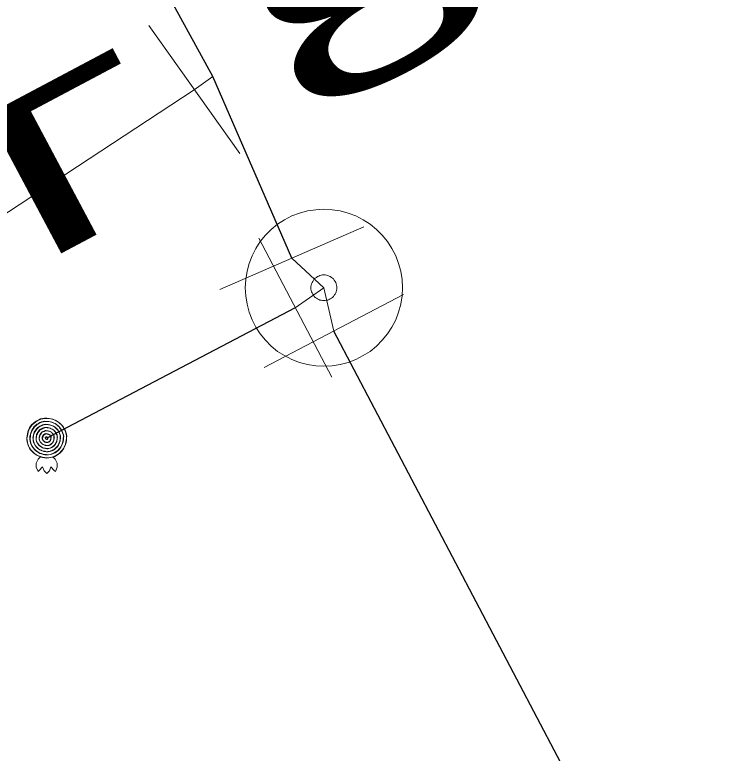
# Model space of a CAD drawing. Extents: x -659250 to -657316, y -997555 to -993684.
# Drawn here: x -658343.097 to -658338.648, y -996034.401 to -996029.7 of the extents above; entities that cross this region are included whole.
import ezdxf

# ---------------------------------------------------------------- set-up
doc = ezdxf.new("R2010")
doc.units = 0
doc.header["$LTSCALE"] = 0.4
doc.layers.add('1', color=7, linetype='Continuous')
for name, color, linetype, lineweight in [('13', 7, 'Continuous', 13), ('14', 7, 'Continuous', 25), ('17', 7, 'Continuous', 25), ('34', 7, 'Continuous', 13), ('47', 7, 'Continuous', 13), ('9', 7, 'Continuous', 13)]:
    doc.layers.add(name, color=color, linetype=linetype, lineweight=lineweight)

msp = doc.modelspace()

# ---------------------------------------------------------------- linework, layer by layer
at = {"layer": '13'}
msp.add_lwpolyline([(-658341.956, -996030.177), (-658343.658, -996031.297), (-658345.136, -996032.27), (-658346.008, -996032.969), (-658345.848, -996033.62)], dxfattribs=at)
at = {"layer": '14', "lineweight": 13}
for p, q in [((-658341.837, -996030.092), (-658341.956, -996030.177)), ((-658341.131, -996031.438), (-658341.335, -996031.25)), ((-658341.131, -996031.438), (-658341.313, -996031.566)), ((-658341.068, -996031.714), (-658341.131, -996031.438))]:
    msp.add_line(p, q, dxfattribs=at)
at = {"layer": '17'}
msp.add_line((-658341.313, -996031.566), (-658342.894, -996032.395), dxfattribs=at)
for points in [[(-658341.335, -996031.25), (-658341.837, -996030.092), (-658343.546, -996026.971), (-658347.557, -996019.669), (-658349.793, -996015.622), (-658354.063, -996007.618), (-658359.368, -995997.851), (-658364.107, -995988.964), (-658368.234, -995980.783), (-658368.688, -995979.949), (-658374.125, -995969.846), (-658379.467, -995959.975), (-658383.866, -995951.561), (-658388.124, -995943.833), (-658392.638, -995935.302), (-658395.929, -995928.816)], [(-658317.618, -996074.756), (-658323.206, -996065), (-658328.013, -996056.068), (-658331.326, -996049.982), (-658336.153, -996041.068), (-658341.068, -996031.714)]]:
    msp.add_lwpolyline(points, dxfattribs=at)
at = {"layer": '34'}
for p, q in [((-658341.665, -996030.584), (-658342.245, -996029.769)), ((-658341.793, -996031.449), (-658340.876, -996031.051)), ((-658341.08, -996032.008), (-658341.544, -996031.122)), ((-658341.51, -996031.946), (-658340.625, -996031.481))]:
    msp.add_line(p, q, dxfattribs=at)
at = {"layer": '47'}
for points in [[(-658340.631, -996031.438), (-658340.634, -996031.386), (-658340.642, -996031.333), (-658340.656, -996031.284), (-658340.674, -996031.235), (-658340.698, -996031.188), (-658340.727, -996031.144), (-658340.76, -996031.103), (-658340.797, -996031.066), (-658340.837, -996031.034), (-658340.881, -996031.005), (-658340.928, -996030.98), (-658340.977, -996030.963), (-658341.027, -996030.949), (-658341.079, -996030.941), (-658341.131, -996030.938), (-658341.183, -996030.941), (-658341.235, -996030.949), (-658341.286, -996030.963), (-658341.334, -996030.98), (-658341.381, -996031.005), (-658341.425, -996031.034), (-658341.466, -996031.066), (-658341.503, -996031.103), (-658341.536, -996031.144), (-658341.564, -996031.188), (-658341.588, -996031.235), (-658341.607, -996031.284), (-658341.62, -996031.333), (-658341.628, -996031.386), (-658341.631, -996031.438), (-658341.628, -996031.49), (-658341.62, -996031.542), (-658341.607, -996031.593), (-658341.588, -996031.641), (-658341.564, -996031.688), (-658341.536, -996031.732), (-658341.503, -996031.772), (-658341.466, -996031.809), (-658341.425, -996031.843), (-658341.381, -996031.87), (-658341.334, -996031.895), (-658341.286, -996031.914), (-658341.235, -996031.926), (-658341.183, -996031.934), (-658341.131, -996031.938), (-658341.079, -996031.934), (-658341.027, -996031.926), (-658340.977, -996031.914), (-658340.928, -996031.895), (-658340.881, -996031.87), (-658340.837, -996031.843), (-658340.797, -996031.809), (-658340.76, -996031.772), (-658340.727, -996031.732), (-658340.698, -996031.688), (-658340.674, -996031.641), (-658340.656, -996031.593), (-658340.642, -996031.542), (-658340.634, -996031.49)], [(-658341.049, -996031.438), (-658341.049, -996031.429), (-658341.051, -996031.421), (-658341.053, -996031.413), (-658341.056, -996031.404), (-658341.06, -996031.397), (-658341.065, -996031.39), (-658341.07, -996031.382), (-658341.076, -996031.377), (-658341.083, -996031.372), (-658341.09, -996031.367), (-658341.098, -996031.363), (-658341.106, -996031.36), (-658341.114, -996031.358), (-658341.122, -996031.355), (-658341.131, -996031.355), (-658341.14, -996031.355), (-658341.148, -996031.358), (-658341.156, -996031.36), (-658341.164, -996031.363), (-658341.172, -996031.367), (-658341.179, -996031.372), (-658341.186, -996031.377), (-658341.192, -996031.382), (-658341.198, -996031.39), (-658341.202, -996031.397), (-658341.206, -996031.404), (-658341.209, -996031.413), (-658341.211, -996031.421), (-658341.213, -996031.429), (-658341.213, -996031.438), (-658341.213, -996031.446), (-658341.211, -996031.455), (-658341.209, -996031.463), (-658341.206, -996031.471), (-658341.202, -996031.478), (-658341.198, -996031.485), (-658341.192, -996031.493), (-658341.186, -996031.499), (-658341.179, -996031.505), (-658341.172, -996031.509), (-658341.164, -996031.512), (-658341.156, -996031.516), (-658341.148, -996031.517), (-658341.14, -996031.52), (-658341.131, -996031.52), (-658341.122, -996031.52), (-658341.114, -996031.517), (-658341.106, -996031.516), (-658341.098, -996031.512), (-658341.09, -996031.509), (-658341.083, -996031.505), (-658341.076, -996031.499), (-658341.07, -996031.493), (-658341.065, -996031.485), (-658341.06, -996031.478), (-658341.056, -996031.471), (-658341.053, -996031.463), (-658341.051, -996031.455), (-658341.049, -996031.446)]]:
    msp.add_lwpolyline(points, close=True, dxfattribs=at)
at = {"layer": '9'}
for points in [[(-658342.894, -996032.269), (-658342.907, -996032.268), (-658342.92, -996032.27), (-658342.933, -996032.273), (-658342.945, -996032.278), (-658342.957, -996032.284), (-658342.968, -996032.291), (-658342.978, -996032.299), (-658342.988, -996032.309), (-658342.996, -996032.319), (-658343.003, -996032.33), (-658343.009, -996032.342), (-658343.014, -996032.354), (-658343.017, -996032.367), (-658343.019, -996032.38), (-658343.021, -996032.393), (-658343.02, -996032.406), (-658343.018, -996032.419), (-658343.015, -996032.432), (-658343.01, -996032.444), (-658343.004, -996032.456), (-658342.997, -996032.467), (-658342.989, -996032.477), (-658342.979, -996032.487), (-658342.969, -996032.495), (-658342.958, -996032.502), (-658342.946, -996032.508), (-658342.934, -996032.513), (-658342.921, -996032.516), (-658342.908, -996032.518), (-658342.895, -996032.521), (-658342.882, -996032.52), (-658342.869, -996032.518), (-658342.856, -996032.515), (-658342.844, -996032.51), (-658342.832, -996032.504), (-658342.821, -996032.497), (-658342.811, -996032.489), (-658342.801, -996032.479), (-658342.793, -996032.469), (-658342.786, -996032.458), (-658342.78, -996032.446), (-658342.775, -996032.434), (-658342.772, -996032.421), (-658342.77, -996032.408), (-658342.769, -996032.395), (-658342.769, -996032.382), (-658342.771, -996032.369), (-658342.774, -996032.356), (-658342.779, -996032.344), (-658342.785, -996032.332), (-658342.792, -996032.321), (-658342.8, -996032.311), (-658342.81, -996032.301), (-658342.82, -996032.293), (-658342.831, -996032.286), (-658342.843, -996032.28), (-658342.855, -996032.275), (-658342.868, -996032.272), (-658342.881, -996032.27)], [(-658342.894, -996032.522), (-658342.881, -996032.521), (-658342.868, -996032.519), (-658342.855, -996032.516), (-658342.843, -996032.511), (-658342.831, -996032.505), (-658342.82, -996032.498), (-658342.81, -996032.49), (-658342.8, -996032.48), (-658342.792, -996032.47), (-658342.785, -996032.459), (-658342.779, -996032.447), (-658342.774, -996032.435), (-658342.771, -996032.422), (-658342.769, -996032.409), (-658342.768, -996032.396), (-658342.767, -996032.383), (-658342.769, -996032.37), (-658342.772, -996032.357), (-658342.777, -996032.345), (-658342.783, -996032.333), (-658342.79, -996032.322), (-658342.798, -996032.312), (-658342.808, -996032.302), (-658342.818, -996032.294), (-658342.829, -996032.287), (-658342.841, -996032.281), (-658342.853, -996032.276), (-658342.866, -996032.273), (-658342.879, -996032.271), (-658342.892, -996032.27), (-658342.905, -996032.27), (-658342.918, -996032.272), (-658342.931, -996032.275), (-658342.943, -996032.28), (-658342.955, -996032.286), (-658342.966, -996032.293), (-658342.976, -996032.301), (-658342.986, -996032.311), (-658342.994, -996032.321), (-658343.001, -996032.332), (-658343.007, -996032.344), (-658343.012, -996032.356), (-658343.015, -996032.369), (-658343.017, -996032.382), (-658343.02, -996032.395), (-658343.019, -996032.408), (-658343.017, -996032.421), (-658343.014, -996032.434), (-658343.009, -996032.446), (-658343.003, -996032.458), (-658342.996, -996032.469), (-658342.988, -996032.479), (-658342.978, -996032.489), (-658342.968, -996032.497), (-658342.957, -996032.504), (-658342.945, -996032.51), (-658342.933, -996032.515), (-658342.92, -996032.518), (-658342.907, -996032.52)], [(-658342.894, -996032.289), (-658342.905, -996032.287), (-658342.916, -996032.289), (-658342.927, -996032.292), (-658342.937, -996032.296), (-658342.947, -996032.301), (-658342.956, -996032.307), (-658342.965, -996032.314), (-658342.973, -996032.322), (-658342.98, -996032.331), (-658342.986, -996032.34), (-658342.991, -996032.35), (-658342.995, -996032.36), (-658342.998, -996032.371), (-658343.001, -996032.382), (-658343.001, -996032.393), (-658343.001, -996032.404), (-658342.999, -996032.415), (-658342.996, -996032.426), (-658342.992, -996032.436), (-658342.987, -996032.446), (-658342.981, -996032.455), (-658342.974, -996032.464), (-658342.966, -996032.472), (-658342.957, -996032.479), (-658342.948, -996032.485), (-658342.938, -996032.49), (-658342.928, -996032.494), (-658342.917, -996032.497), (-658342.906, -996032.499), (-658342.895, -996032.5), (-658342.884, -996032.501), (-658342.873, -996032.499), (-658342.862, -996032.496), (-658342.852, -996032.492), (-658342.842, -996032.487), (-658342.833, -996032.481), (-658342.824, -996032.474), (-658342.816, -996032.466), (-658342.809, -996032.457), (-658342.803, -996032.448), (-658342.798, -996032.438), (-658342.794, -996032.428), (-658342.791, -996032.417), (-658342.789, -996032.406), (-658342.789, -996032.395), (-658342.788, -996032.384), (-658342.79, -996032.373), (-658342.793, -996032.362), (-658342.797, -996032.352), (-658342.802, -996032.342), (-658342.808, -996032.333), (-658342.815, -996032.324), (-658342.823, -996032.316), (-658342.832, -996032.309), (-658342.841, -996032.303), (-658342.851, -996032.298), (-658342.861, -996032.294), (-658342.872, -996032.291), (-658342.883, -996032.289)], [(-658342.894, -996032.502), (-658342.883, -996032.502), (-658342.872, -996032.5), (-658342.861, -996032.497), (-658342.851, -996032.493), (-658342.841, -996032.488), (-658342.832, -996032.482), (-658342.823, -996032.475), (-658342.815, -996032.467), (-658342.808, -996032.458), (-658342.802, -996032.449), (-658342.797, -996032.439), (-658342.793, -996032.429), (-658342.79, -996032.418), (-658342.788, -996032.407), (-658342.788, -996032.396), (-658342.786, -996032.385), (-658342.788, -996032.374), (-658342.791, -996032.363), (-658342.795, -996032.353), (-658342.8, -996032.343), (-658342.806, -996032.334), (-658342.813, -996032.325), (-658342.821, -996032.317), (-658342.83, -996032.31), (-658342.839, -996032.304), (-658342.849, -996032.299), (-658342.859, -996032.295), (-658342.87, -996032.292), (-658342.881, -996032.29), (-658342.892, -996032.29), (-658342.903, -996032.289), (-658342.914, -996032.291), (-658342.925, -996032.294), (-658342.935, -996032.298), (-658342.945, -996032.303), (-658342.954, -996032.309), (-658342.963, -996032.316), (-658342.971, -996032.324), (-658342.978, -996032.333), (-658342.984, -996032.342), (-658342.989, -996032.352), (-658342.993, -996032.362), (-658342.996, -996032.373), (-658342.998, -996032.384), (-658343, -996032.395), (-658343, -996032.406), (-658342.998, -996032.417), (-658342.995, -996032.428), (-658342.991, -996032.438), (-658342.986, -996032.448), (-658342.98, -996032.457), (-658342.973, -996032.466), (-658342.965, -996032.474), (-658342.956, -996032.481), (-658342.947, -996032.487), (-658342.937, -996032.492), (-658342.927, -996032.496), (-658342.916, -996032.499), (-658342.905, -996032.501)], [(-658342.894, -996032.308), (-658342.903, -996032.307), (-658342.912, -996032.308), (-658342.921, -996032.311), (-658342.929, -996032.314), (-658342.937, -996032.318), (-658342.945, -996032.323), (-658342.952, -996032.329), (-658342.958, -996032.335), (-658342.964, -996032.342), (-658342.969, -996032.35), (-658342.973, -996032.358), (-658342.976, -996032.366), (-658342.979, -996032.375), (-658342.98, -996032.384), (-658342.982, -996032.393), (-658342.981, -996032.402), (-658342.98, -996032.411), (-658342.977, -996032.42), (-658342.974, -996032.428), (-658342.97, -996032.436), (-658342.965, -996032.444), (-658342.959, -996032.451), (-658342.953, -996032.457), (-658342.946, -996032.463), (-658342.938, -996032.468), (-658342.93, -996032.472), (-658342.922, -996032.475), (-658342.913, -996032.478), (-658342.904, -996032.479), (-658342.895, -996032.482), (-658342.886, -996032.481), (-658342.877, -996032.48), (-658342.868, -996032.477), (-658342.86, -996032.474), (-658342.852, -996032.47), (-658342.844, -996032.465), (-658342.837, -996032.459), (-658342.831, -996032.453), (-658342.825, -996032.446), (-658342.82, -996032.438), (-658342.816, -996032.43), (-658342.813, -996032.422), (-658342.81, -996032.413), (-658342.809, -996032.404), (-658342.808, -996032.395), (-658342.808, -996032.386), (-658342.809, -996032.377), (-658342.812, -996032.368), (-658342.815, -996032.36), (-658342.819, -996032.352), (-658342.824, -996032.344), (-658342.83, -996032.337), (-658342.836, -996032.331), (-658342.843, -996032.325), (-658342.851, -996032.32), (-658342.859, -996032.316), (-658342.867, -996032.313), (-658342.876, -996032.31), (-658342.885, -996032.309)], [(-658342.894, -996032.483), (-658342.885, -996032.482), (-658342.876, -996032.481), (-658342.867, -996032.478), (-658342.859, -996032.475), (-658342.851, -996032.471), (-658342.843, -996032.466), (-658342.836, -996032.46), (-658342.83, -996032.454), (-658342.824, -996032.447), (-658342.819, -996032.439), (-658342.815, -996032.431), (-658342.812, -996032.423), (-658342.809, -996032.414), (-658342.808, -996032.405), (-658342.807, -996032.396), (-658342.806, -996032.387), (-658342.807, -996032.378), (-658342.81, -996032.369), (-658342.813, -996032.361), (-658342.817, -996032.353), (-658342.822, -996032.345), (-658342.828, -996032.338), (-658342.834, -996032.332), (-658342.841, -996032.326), (-658342.849, -996032.321), (-658342.857, -996032.317), (-658342.865, -996032.314), (-658342.874, -996032.311), (-658342.883, -996032.31), (-658342.892, -996032.309), (-658342.901, -996032.309), (-658342.91, -996032.31), (-658342.919, -996032.313), (-658342.927, -996032.316), (-658342.935, -996032.32), (-658342.943, -996032.325), (-658342.95, -996032.331), (-658342.956, -996032.337), (-658342.962, -996032.344), (-658342.967, -996032.352), (-658342.971, -996032.36), (-658342.974, -996032.368), (-658342.977, -996032.377), (-658342.978, -996032.386), (-658342.981, -996032.395), (-658342.98, -996032.404), (-658342.979, -996032.413), (-658342.976, -996032.422), (-658342.973, -996032.43), (-658342.969, -996032.438), (-658342.964, -996032.446), (-658342.958, -996032.453), (-658342.952, -996032.459), (-658342.945, -996032.465), (-658342.937, -996032.47), (-658342.929, -996032.474), (-658342.921, -996032.477), (-658342.912, -996032.48), (-658342.903, -996032.481)], [(-658342.894, -996032.328), (-658342.901, -996032.327), (-658342.908, -996032.328), (-658342.915, -996032.329), (-658342.921, -996032.332), (-658342.927, -996032.335), (-658342.933, -996032.339), (-658342.939, -996032.343), (-658342.944, -996032.348), (-658342.948, -996032.354), (-658342.952, -996032.36), (-658342.955, -996032.366), (-658342.958, -996032.372), (-658342.959, -996032.379), (-658342.962, -996032.386), (-658342.962, -996032.393), (-658342.962, -996032.4), (-658342.96, -996032.407), (-658342.959, -996032.414), (-658342.956, -996032.42), (-658342.953, -996032.427), (-658342.949, -996032.432), (-658342.945, -996032.438), (-658342.94, -996032.443), (-658342.934, -996032.447), (-658342.928, -996032.451), (-658342.922, -996032.454), (-658342.916, -996032.457), (-658342.909, -996032.459), (-658342.902, -996032.46), (-658342.895, -996032.462), (-658342.888, -996032.462), (-658342.881, -996032.461), (-658342.874, -996032.459), (-658342.868, -996032.456), (-658342.861, -996032.453), (-658342.856, -996032.449), (-658342.85, -996032.445), (-658342.845, -996032.44), (-658342.841, -996032.434), (-658342.837, -996032.429), (-658342.834, -996032.422), (-658342.831, -996032.416), (-658342.829, -996032.409), (-658342.828, -996032.402), (-658342.828, -996032.395), (-658342.828, -996032.388), (-658342.828, -996032.381), (-658342.83, -996032.374), (-658342.833, -996032.368), (-658342.836, -996032.362), (-658342.84, -996032.356), (-658342.844, -996032.35), (-658342.849, -996032.345), (-658342.855, -996032.341), (-658342.86, -996032.337), (-658342.867, -996032.334), (-658342.873, -996032.331), (-658342.88, -996032.33), (-658342.887, -996032.328)], [(-658342.894, -996032.463), (-658342.887, -996032.463), (-658342.88, -996032.461), (-658342.873, -996032.46), (-658342.867, -996032.457), (-658342.861, -996032.454), (-658342.855, -996032.45), (-658342.849, -996032.446), (-658342.844, -996032.441), (-658342.84, -996032.435), (-658342.836, -996032.429), (-658342.833, -996032.423), (-658342.83, -996032.417), (-658342.829, -996032.41), (-658342.827, -996032.403), (-658342.827, -996032.396), (-658342.825, -996032.389), (-658342.827, -996032.382), (-658342.828, -996032.375), (-658342.831, -996032.369), (-658342.834, -996032.362), (-658342.838, -996032.357), (-658342.842, -996032.351), (-658342.847, -996032.346), (-658342.853, -996032.342), (-658342.859, -996032.338), (-658342.865, -996032.335), (-658342.871, -996032.332), (-658342.878, -996032.33), (-658342.885, -996032.329), (-658342.892, -996032.329), (-658342.899, -996032.328), (-658342.906, -996032.329), (-658342.913, -996032.331), (-658342.919, -996032.334), (-658342.926, -996032.337), (-658342.931, -996032.341), (-658342.937, -996032.345), (-658342.942, -996032.35), (-658342.946, -996032.356), (-658342.95, -996032.361), (-658342.953, -996032.368), (-658342.956, -996032.374), (-658342.958, -996032.381), (-658342.959, -996032.388), (-658342.961, -996032.395), (-658342.961, -996032.402), (-658342.96, -996032.409), (-658342.958, -996032.416), (-658342.955, -996032.422), (-658342.952, -996032.428), (-658342.948, -996032.434), (-658342.944, -996032.44), (-658342.939, -996032.445), (-658342.933, -996032.449), (-658342.928, -996032.453), (-658342.921, -996032.456), (-658342.915, -996032.459), (-658342.908, -996032.46), (-658342.901, -996032.462)], [(-658342.894, -996032.348), (-658342.899, -996032.347), (-658342.904, -996032.347), (-658342.909, -996032.348), (-658342.913, -996032.35), (-658342.918, -996032.352), (-658342.922, -996032.355), (-658342.925, -996032.358), (-658342.929, -996032.362), (-658342.932, -996032.365), (-658342.935, -996032.369), (-658342.937, -996032.374), (-658342.939, -996032.378), (-658342.94, -996032.383), (-658342.942, -996032.388), (-658342.942, -996032.393), (-658342.942, -996032.398), (-658342.941, -996032.403), (-658342.94, -996032.408), (-658342.938, -996032.412), (-658342.936, -996032.417), (-658342.933, -996032.421), (-658342.93, -996032.425), (-658342.926, -996032.428), (-658342.923, -996032.431), (-658342.919, -996032.434), (-658342.914, -996032.436), (-658342.91, -996032.438), (-658342.905, -996032.439), (-658342.9, -996032.44), (-658342.895, -996032.441), (-658342.89, -996032.442), (-658342.885, -996032.441), (-658342.88, -996032.44), (-658342.876, -996032.438), (-658342.871, -996032.436), (-658342.867, -996032.433), (-658342.863, -996032.43), (-658342.86, -996032.427), (-658342.857, -996032.423), (-658342.854, -996032.419), (-658342.852, -996032.414), (-658342.85, -996032.41), (-658342.849, -996032.405), (-658342.848, -996032.4), (-658342.848, -996032.395), (-658342.848, -996032.39), (-658342.849, -996032.385), (-658342.849, -996032.38), (-658342.851, -996032.376), (-658342.853, -996032.371), (-658342.856, -996032.367), (-658342.859, -996032.364), (-658342.862, -996032.36), (-658342.866, -996032.357), (-658342.87, -996032.354), (-658342.875, -996032.352), (-658342.879, -996032.35), (-658342.884, -996032.349), (-658342.889, -996032.348)], [(-658342.894, -996032.443), (-658342.889, -996032.443), (-658342.884, -996032.442), (-658342.879, -996032.441), (-658342.875, -996032.439), (-658342.87, -996032.437), (-658342.866, -996032.434), (-658342.863, -996032.431), (-658342.859, -996032.427), (-658342.856, -996032.424), (-658342.853, -996032.42), (-658342.851, -996032.415), (-658342.849, -996032.411), (-658342.848, -996032.406), (-658342.847, -996032.401), (-658342.847, -996032.396), (-658342.845, -996032.391), (-658342.846, -996032.386), (-658342.847, -996032.381), (-658342.849, -996032.377), (-658342.851, -996032.372), (-658342.854, -996032.368), (-658342.857, -996032.364), (-658342.861, -996032.361), (-658342.864, -996032.358), (-658342.868, -996032.355), (-658342.873, -996032.353), (-658342.877, -996032.351), (-658342.882, -996032.35), (-658342.887, -996032.349), (-658342.892, -996032.349), (-658342.897, -996032.348), (-658342.902, -996032.349), (-658342.907, -996032.35), (-658342.911, -996032.352), (-658342.916, -996032.354), (-658342.92, -996032.357), (-658342.924, -996032.36), (-658342.927, -996032.363), (-658342.93, -996032.367), (-658342.933, -996032.371), (-658342.935, -996032.376), (-658342.937, -996032.38), (-658342.938, -996032.385), (-658342.939, -996032.39), (-658342.941, -996032.395), (-658342.941, -996032.4), (-658342.94, -996032.405), (-658342.939, -996032.41), (-658342.937, -996032.414), (-658342.935, -996032.419), (-658342.932, -996032.423), (-658342.929, -996032.426), (-658342.926, -996032.43), (-658342.922, -996032.433), (-658342.918, -996032.436), (-658342.913, -996032.438), (-658342.909, -996032.44), (-658342.904, -996032.441), (-658342.899, -996032.442)], [(-658342.894, -996032.368), (-658342.897, -996032.367), (-658342.9, -996032.366), (-658342.902, -996032.367), (-658342.905, -996032.368), (-658342.908, -996032.369), (-658342.91, -996032.371), (-658342.912, -996032.373), (-658342.914, -996032.375), (-658342.916, -996032.377), (-658342.918, -996032.379), (-658342.92, -996032.382), (-658342.921, -996032.385), (-658342.921, -996032.387), (-658342.922, -996032.39), (-658342.922, -996032.393), (-658342.922, -996032.396), (-658342.922, -996032.399), (-658342.921, -996032.402), (-658342.92, -996032.404), (-658342.919, -996032.407), (-658342.917, -996032.409), (-658342.915, -996032.412), (-658342.913, -996032.414), (-658342.911, -996032.415), (-658342.909, -996032.417), (-658342.906, -996032.418), (-658342.903, -996032.42), (-658342.901, -996032.42), (-658342.898, -996032.421), (-658342.895, -996032.423), (-658342.892, -996032.422), (-658342.889, -996032.422), (-658342.886, -996032.421), (-658342.884, -996032.42), (-658342.881, -996032.419), (-658342.879, -996032.417), (-658342.876, -996032.416), (-658342.874, -996032.414), (-658342.873, -996032.411), (-658342.871, -996032.409), (-658342.87, -996032.406), (-658342.869, -996032.404), (-658342.868, -996032.401), (-658342.868, -996032.398), (-658342.867, -996032.395), (-658342.868, -996032.392), (-658342.867, -996032.389), (-658342.869, -996032.387), (-658342.869, -996032.384), (-658342.87, -996032.381), (-658342.872, -996032.379), (-658342.873, -996032.377), (-658342.875, -996032.375), (-658342.878, -996032.373), (-658342.88, -996032.371), (-658342.883, -996032.37), (-658342.885, -996032.369), (-658342.888, -996032.368), (-658342.891, -996032.368)], [(-658342.894, -996032.423), (-658342.891, -996032.423), (-658342.888, -996032.423), (-658342.886, -996032.422), (-658342.883, -996032.421), (-658342.88, -996032.42), (-658342.878, -996032.418), (-658342.876, -996032.416), (-658342.874, -996032.414), (-658342.872, -996032.412), (-658342.87, -996032.41), (-658342.869, -996032.407), (-658342.868, -996032.404), (-658342.867, -996032.402), (-658342.867, -996032.399), (-658342.867, -996032.396), (-658342.865, -996032.393), (-658342.865, -996032.39), (-658342.866, -996032.387), (-658342.867, -996032.385), (-658342.868, -996032.382), (-658342.87, -996032.38), (-658342.872, -996032.377), (-658342.874, -996032.375), (-658342.876, -996032.374), (-658342.878, -996032.372), (-658342.881, -996032.371), (-658342.884, -996032.37), (-658342.886, -996032.369), (-658342.889, -996032.369), (-658342.892, -996032.368), (-658342.895, -996032.368), (-658342.898, -996032.368), (-658342.901, -996032.369), (-658342.903, -996032.37), (-658342.906, -996032.371), (-658342.908, -996032.373), (-658342.911, -996032.374), (-658342.913, -996032.376), (-658342.914, -996032.379), (-658342.916, -996032.381), (-658342.917, -996032.384), (-658342.918, -996032.386), (-658342.919, -996032.389), (-658342.919, -996032.392), (-658342.922, -996032.395), (-658342.921, -996032.398), (-658342.921, -996032.401), (-658342.92, -996032.403), (-658342.919, -996032.406), (-658342.918, -996032.409), (-658342.916, -996032.411), (-658342.915, -996032.413), (-658342.913, -996032.415), (-658342.91, -996032.417), (-658342.908, -996032.419), (-658342.905, -996032.42), (-658342.903, -996032.421), (-658342.9, -996032.422), (-658342.897, -996032.422)], [(-658342.894, -996032.387), (-658342.896, -996032.386), (-658342.896, -996032.386), (-658342.896, -996032.387), (-658342.898, -996032.387), (-658342.899, -996032.386), (-658342.899, -996032.388), (-658342.899, -996032.388), (-658342.901, -996032.388), (-658342.901, -996032.388), (-658342.902, -996032.389), (-658342.902, -996032.391), (-658342.902, -996032.391), (-658342.903, -996032.391), (-658342.903, -996032.393), (-658342.903, -996032.393), (-658342.903, -996032.394), (-658342.903, -996032.395), (-658342.902, -996032.395), (-658342.902, -996032.396), (-658342.902, -996032.398), (-658342.901, -996032.398), (-658342.901, -996032.398), (-658342.9, -996032.399), (-658342.9, -996032.399), (-658342.899, -996032.401), (-658342.898, -996032.401), (-658342.897, -996032.402), (-658342.897, -996032.402), (-658342.896, -996032.402), (-658342.895, -996032.402), (-658342.894, -996032.403), (-658342.893, -996032.403), (-658342.893, -996032.403), (-658342.892, -996032.402), (-658342.891, -996032.402), (-658342.89, -996032.401), (-658342.89, -996032.401), (-658342.889, -996032.4), (-658342.889, -996032.4), (-658342.888, -996032.399), (-658342.888, -996032.398), (-658342.887, -996032.397), (-658342.887, -996032.397), (-658342.887, -996032.396), (-658342.887, -996032.395), (-658342.887, -996032.394), (-658342.887, -996032.393), (-658342.887, -996032.393), (-658342.888, -996032.392), (-658342.887, -996032.391), (-658342.889, -996032.39), (-658342.889, -996032.39), (-658342.889, -996032.389), (-658342.889, -996032.389), (-658342.891, -996032.388), (-658342.892, -996032.388), (-658342.893, -996032.388), (-658342.893, -996032.387), (-658342.894, -996032.387)], [(-658342.894, -996032.404), (-658342.893, -996032.404), (-658342.892, -996032.404), (-658342.892, -996032.403), (-658342.891, -996032.403), (-658342.89, -996032.403), (-658342.889, -996032.402), (-658342.889, -996032.402), (-658342.888, -996032.401), (-658342.888, -996032.401), (-658342.887, -996032.4), (-658342.887, -996032.399), (-658342.887, -996032.398), (-658342.886, -996032.398), (-658342.886, -996032.397), (-658342.886, -996032.396), (-658342.886, -996032.395), (-658342.886, -996032.394), (-658342.887, -996032.394), (-658342.886, -996032.393), (-658342.885, -996032.392), (-658342.886, -996032.391), (-658342.886, -996032.391), (-658342.887, -996032.39), (-658342.887, -996032.39), (-658342.888, -996032.389), (-658342.889, -996032.389), (-658342.89, -996032.388), (-658342.89, -996032.388), (-658342.891, -996032.388), (-658342.892, -996032.388), (-658342.893, -996032.388), (-658342.894, -996032.388), (-658342.894, -996032.388), (-658342.895, -996032.388), (-658342.896, -996032.388), (-658342.897, -996032.389), (-658342.897, -996032.389), (-658342.898, -996032.39), (-658342.898, -996032.39), (-658342.899, -996032.391), (-658342.899, -996032.392), (-658342.901, -996032.393), (-658342.901, -996032.393), (-658342.902, -996032.394), (-658342.902, -996032.395), (-658342.902, -996032.396), (-658342.902, -996032.397), (-658342.902, -996032.397), (-658342.901, -996032.398), (-658342.901, -996032.399), (-658342.9, -996032.4), (-658342.9, -996032.4), (-658342.899, -996032.401), (-658342.899, -996032.401), (-658342.898, -996032.402), (-658342.897, -996032.402), (-658342.896, -996032.402), (-658342.896, -996032.403), (-658342.895, -996032.403)]]:
    msp.add_lwpolyline(points, close=True, dxfattribs=at)
for points in [[(-658342.948, -996032.607), (-658342.96, -996032.581), (-658342.96, -996032.554), (-658342.948, -996032.528), (-658342.933, -996032.515)], [(-658342.839, -996032.607), (-658342.828, -996032.581), (-658342.828, -996032.554), (-658342.84, -996032.528), (-658342.854, -996032.515)], [(-658342.921, -996032.577), (-658342.941, -996032.601), (-658342.948, -996032.607)], [(-658342.921, -996032.577), (-658342.911, -996032.603), (-658342.894, -996032.62)], [(-658342.867, -996032.577), (-658342.876, -996032.603), (-658342.894, -996032.62)], [(-658342.867, -996032.577), (-658342.847, -996032.601), (-658342.839, -996032.607)]]:
    msp.add_lwpolyline(points, dxfattribs=at)

# ---------------------------------------------------------------- texts
at = {"layer": '1', "width": 2.05}
msp.add_text('LT 80 ', height=1, rotation=28, dxfattribs=at).set_placement((-658344.774, -996032.268))

doc.saveas('drawing.dxf')
